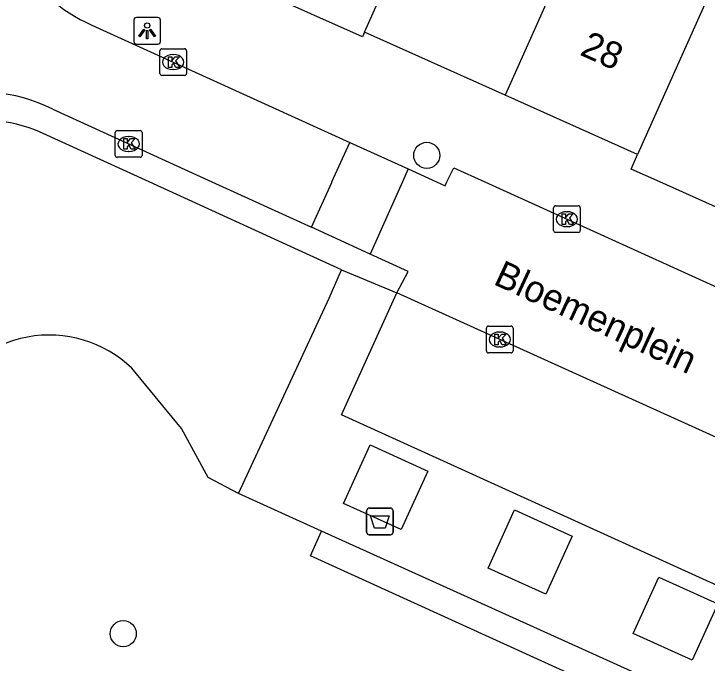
# Model space of a CAD drawing. Extents: x 161845 to 162341, y 381620 to 382158.
# Drawn here: x 162174.69 to 162200.67, y 381731.96 to 381756.3 of the extents above; entities that cross this region are included whole.
import ezdxf

# ---------------------------------------------------------------- set-up
doc = ezdxf.new("R2010")
doc.units = 0
for name, color, linetype in [('IMGEO_Afvalbak', 7, 'Continuous'), ('IMGEO_Boom', 7, 'Continuous'), ('IMGEO_Groenvoorziening', 7, 'Continuous'), ('IMGEO_Haag', 7, 'Continuous'), ('IMGEO_Kolk', 7, 'Continuous'), ('IMGEO_Lichtpunt', 7, 'Continuous'), ('IMGEO_Openbare_ruimte_label', 7, 'Continuous'), ('IMGEO_Pand', 7, 'Continuous'), ('IMGEO_Pand_nummerreeks', 7, 'Continuous'), ('IMGEO_Rijbaan_lokaal_open', 7, 'Continuous'), ('IMGEO_Voetpad_open', 7, 'Continuous')]:
    doc.layers.add(name, color=color, linetype=linetype)

msp = doc.modelspace()

# ---------------------------------------------------------------- linework, layer by layer
at = {"layer": 'IMGEO_Afvalbak'}
for p, q in [((162187.91, 381736.871), (162187.91, 381737.671)), ((162187.91, 381737.671), (162187.91, 381736.871)), ((162188.01, 381737.771), (162188.8, 381737.771)), ((162188.8, 381737.771), (162188.01, 381737.771)), ((162188.9, 381737.671), (162188.9, 381736.871)), ((162188.9, 381736.871), (162188.9, 381737.671)), ((162188.8, 381736.771), (162188.01, 381736.771)), ((162188.01, 381736.771), (162188.8, 381736.771))]:
    msp.add_line(p, q, dxfattribs=at)
msp.add_lwpolyline([(162188.053, 381737.485), (162188.757, 381737.485), (162188.608, 381737.015), (162188.202, 381737.015), (162188.053, 381737.485)], dxfattribs=at)
for centre, start, end in [((162188.01, 381737.671), 90, 180), ((162188.01, 381737.671), 90, 180), ((162188.8, 381737.671), 0, 90), ((162188.8, 381737.671), 360, 90), ((162188.01, 381736.871), 180, 270), ((162188.01, 381736.871), 180, 270), ((162188.8, 381736.871), 270, 0), ((162188.8, 381736.871), 270, 0)]:
    msp.add_arc(centre, 0.1, start, end, dxfattribs=at)
at = {"layer": 'IMGEO_Boom'}
for centre in [(162190.165, 381750.997), (162178.79, 381733.063)]:
    msp.add_circle(centre, 0.489, dxfattribs=at)
at = {"layer": 'IMGEO_Groenvoorziening'}
msp.add_lwpolyline([(162183.113, 381738.321), (162181.971, 381738.914), (162180.968, 381740.762), (162179.108, 381743.016)], dxfattribs=at)
msp.add_arc((162176.013, 381739.786), 4.473, 46.222, 154.7138, dxfattribs=at)
at = {"layer": 'IMGEO_Haag'}
msp.add_lwpolyline([(162204.208, 381728.775), (162203.782, 381727.8), (162185.802, 381735.987), (162186.225, 381736.908)], dxfattribs=at)
at = {"layer": 'IMGEO_Kolk'}
for p, q in [((162180.237, 381754.994), (162181.089, 381754.994)), ((162180.162, 381754.068), (162180.162, 381754.92)), ((162180.65, 381754.774), (162180.675, 381754.774)), ((162181.163, 381754.92), (162181.163, 381754.068)), ((162180.673, 381754.214), (162180.648, 381754.214)), ((162181.089, 381753.994), (162180.237, 381753.994)), ((162178.493, 381750.997), (162178.493, 381751.849)), ((162178.568, 381751.923), (162179.42, 381751.923)), ((162179.494, 381751.849), (162179.494, 381750.997)), ((162178.981, 381751.703), (162179.006, 381751.703)), ((162179.004, 381751.143), (162178.979, 381751.143)), ((162179.42, 381750.923), (162178.568, 381750.923)), ((162194.917, 381748.179), (162194.917, 381749.031)), ((162194.992, 381749.105), (162195.844, 381749.105)), ((162195.918, 381749.031), (162195.918, 381748.179)), ((162195.405, 381748.885), (162195.43, 381748.885)), ((162195.428, 381748.325), (162195.403, 381748.325)), ((162195.844, 381748.105), (162194.992, 381748.105)), ((162192.474, 381744.593), (162193.326, 381744.593)), ((162192.399, 381743.667), (162192.399, 381744.519)), ((162192.887, 381744.373), (162192.912, 381744.373)), ((162193.4, 381744.519), (162193.4, 381743.667)), ((162192.91, 381743.813), (162192.885, 381743.813)), ((162193.326, 381743.593), (162192.474, 381743.593))]:
    msp.add_line(p, q, dxfattribs=at)
for points in [[(162180.237, 381754.994), (162181.089, 381754.994)], [(162180.162, 381754.068), (162180.162, 381754.92)], [(162180.483, 381754.694), (162180.606, 381754.694), (162180.606, 381754.543), (162180.736, 381754.694), (162180.9, 381754.694), (162180.754, 381754.543), (162180.907, 381754.294), (162180.755, 381754.294), (162180.67, 381754.458), (162180.606, 381754.391), (162180.606, 381754.294), (162180.483, 381754.294), (162180.483, 381754.694)], [(162181.163, 381754.92), (162181.163, 381754.068)], [(162181.089, 381753.994), (162180.237, 381753.994)], [(162178.493, 381750.997), (162178.493, 381751.849)], [(162178.568, 381751.923), (162179.42, 381751.923)], [(162179.494, 381751.849), (162179.494, 381750.997)], [(162178.814, 381751.623), (162178.937, 381751.623), (162178.937, 381751.472), (162179.067, 381751.623), (162179.231, 381751.623), (162179.085, 381751.472), (162179.238, 381751.223), (162179.086, 381751.223), (162179.001, 381751.387), (162178.937, 381751.32), (162178.937, 381751.223), (162178.814, 381751.223), (162178.814, 381751.623)], [(162179.42, 381750.923), (162178.568, 381750.923)], [(162194.917, 381748.179), (162194.917, 381749.031)], [(162194.992, 381749.105), (162195.844, 381749.105)], [(162195.918, 381749.031), (162195.918, 381748.179)], [(162195.238, 381748.805), (162195.361, 381748.805), (162195.361, 381748.654), (162195.491, 381748.805), (162195.655, 381748.805), (162195.509, 381748.654), (162195.662, 381748.405), (162195.51, 381748.405), (162195.425, 381748.569), (162195.361, 381748.502), (162195.361, 381748.405), (162195.238, 381748.405), (162195.238, 381748.805)], [(162195.844, 381748.105), (162194.992, 381748.105)], [(162192.474, 381744.593), (162193.326, 381744.593)], [(162192.399, 381743.667), (162192.399, 381744.519)], [(162193.4, 381744.519), (162193.4, 381743.667)], [(162192.72, 381744.293), (162192.843, 381744.293), (162192.843, 381744.142), (162192.973, 381744.293), (162193.137, 381744.293), (162192.991, 381744.142), (162193.144, 381743.893), (162192.992, 381743.893), (162192.907, 381744.057), (162192.843, 381743.99), (162192.843, 381743.893), (162192.72, 381743.893), (162192.72, 381744.293)], [(162193.326, 381743.593), (162192.474, 381743.593)]]:
    msp.add_lwpolyline(points, dxfattribs=at)
for centre, start, end in [((162180.239, 381754.918), 91.552, 178.448), ((162180.239, 381754.918), 91.552, 178.448), ((162181.087, 381754.918), 1.552, 88.448), ((162181.087, 381754.918), 1.552, 88.448), ((162180.239, 381754.07), 181.552, 268.448), ((162180.239, 381754.07), 181.552, 268.448), ((162181.087, 381754.07), 271.552, 358.448), ((162181.087, 381754.07), 271.552, 358.448), ((162178.57, 381751.847), 91.552, 178.448), ((162178.57, 381751.847), 91.552, 178.448), ((162179.418, 381751.847), 1.552, 88.448), ((162179.418, 381751.847), 1.552, 88.448), ((162178.57, 381750.999), 181.552, 268.448), ((162178.57, 381750.999), 181.552, 268.448), ((162179.418, 381750.999), 271.552, 358.448), ((162179.418, 381750.999), 271.552, 358.448), ((162194.994, 381749.029), 91.552, 178.448), ((162194.994, 381749.029), 91.552, 178.448), ((162195.842, 381749.029), 1.552, 88.448), ((162195.842, 381749.029), 1.552, 88.448), ((162194.994, 381748.181), 181.552, 268.448), ((162194.994, 381748.181), 181.552, 268.448), ((162195.842, 381748.181), 271.552, 358.448), ((162195.842, 381748.181), 271.552, 358.448), ((162192.476, 381744.517), 91.552, 178.448), ((162192.476, 381744.517), 91.552, 178.448), ((162193.324, 381744.517), 1.552, 88.448), ((162193.324, 381744.517), 1.552, 88.448), ((162192.476, 381743.669), 181.552, 268.448), ((162192.476, 381743.669), 181.552, 268.448), ((162193.324, 381743.669), 271.552, 358.448), ((162193.324, 381743.669), 271.552, 358.448)]:
    msp.add_arc(centre, 0.0765, start, end, dxfattribs=at)
for centre, major_axis, ratio, start_param, end_param in [((162180.649, 381754.494), (-0.387, 0.002), 0.722429, 4.712389, 7.853982), ((162180.674, 381754.494), (-0.39, 0.002), 0.717154, 1.570796, 4.712389), ((162178.98, 381751.423), (-0.387, 0.002), 0.722429, 4.712389, 7.853982), ((162179.005, 381751.423), (-0.39, 0.002), 0.717154, 1.570796, 4.712389), ((162195.404, 381748.605), (-0.387, 0.002), 0.722429, 4.712389, 7.853982), ((162195.429, 381748.605), (-0.39, 0.002), 0.717154, 1.570796, 4.712389), ((162192.886, 381744.093), (-0.387, 0.002), 0.722429, 4.712389, 7.853982), ((162192.911, 381744.093), (-0.39, 0.002), 0.717154, 1.570796, 4.712389)]:
    msp.add_ellipse(centre, major_axis=major_axis, ratio=ratio, start_param=start_param, end_param=end_param, dxfattribs=at)
at = {"layer": 'IMGEO_Lichtpunt'}
for p, q in [((162179.188, 381756.068), (162179.188, 381755.261)), ((162179.188, 381756.068), (162179.188, 381755.261)), ((162180.09, 381756.163), (162179.282, 381756.163)), ((162180.09, 381756.163), (162179.282, 381756.163)), ((162180.184, 381755.261), (162180.184, 381756.068)), ((162180.184, 381755.261), (162180.184, 381756.068)), ((162179.282, 381755.167), (162180.09, 381755.167)), ((162179.282, 381755.167), (162180.09, 381755.167))]:
    msp.add_line(p, q, dxfattribs=at)
for points in [[(162179.562, 381755.732), (162179.601, 381755.704), (162179.413, 381755.442), (162179.375, 381755.469), (162179.562, 381755.732)], [(162179.774, 381755.704), (162179.812, 381755.731), (162179.999, 381755.469), (162179.96, 381755.441), (162179.774, 381755.704)], [(162179.664, 381755.684), (162179.711, 381755.684), (162179.711, 381755.362), (162179.664, 381755.362), (162179.664, 381755.684)]]:
    msp.add_lwpolyline(points, dxfattribs=at)
msp.add_circle((162179.687, 381755.866), 0.0994, dxfattribs=at)
for centre, start, end in [((162179.282, 381756.068), 90, 180), ((162179.282, 381756.068), 90, 180), ((162180.09, 381756.068), 0, 90), ((162180.09, 381756.068), 0, 90), ((162179.282, 381755.261), 180, 270), ((162179.282, 381755.261), 180, 270), ((162180.09, 381755.261), 270, 0), ((162180.09, 381755.261), 270, 360)]:
    msp.add_arc(centre, 0.0946, start, end, dxfattribs=at)
at = {"layer": 'IMGEO_Pand'}
for points in [[(162198.281, 381764.843), (162193.104, 381753.256)], [(162187.836, 381755.622), (162190.855, 381762.38)], [(162187.836, 381755.622), (162187.753, 381755.439), (162183.881, 381757.177), (162183.972, 381757.38), (162182.722, 381757.941)], [(162201.112, 381757.851), (162198.064, 381751.029)], [(162193.104, 381753.256), (162187.836, 381755.622)], [(162198.064, 381751.029), (162193.104, 381753.256)], [(162203.205, 381748.067), (162198.9, 381750), (162197.821, 381750.485), (162198.064, 381751.029)]]:
    msp.add_lwpolyline(points, dxfattribs=at)
at = {"layer": 'IMGEO_Rijbaan_lokaal_open'}
for points in [[(162177.611, 381755.882), (162187.28, 381751.481)], [(162176.147, 381752.723), (162182.115, 381750), (162185.843, 381748.299)], [(162185.843, 381748.299), (162186.603, 381749.983), (162186.611, 381750), (162187.28, 381751.481)], [(162187.28, 381751.481), (162189.467, 381750.486)], [(162189.467, 381750.486), (162189.25, 381750), (162188.765, 381748.912), (162188.044, 381747.294)], [(162189.467, 381750.486), (162190.535, 381750), (162190.853, 381749.855), (162190.923, 381750), (162191.178, 381750.531), (162192.347, 381750), (162213.028, 381740.603), (162212.727, 381739.978), (162214.158, 381739.328)], [(162188.044, 381747.294), (162185.843, 381748.299)], [(162189.039, 381745.843), (162189.465, 381746.646), (162188.044, 381747.294)], [(162211.041, 381735.877), (162189.039, 381745.843)]]:
    msp.add_lwpolyline(points, dxfattribs=at)
for centre, radius, start, end in [((162180.269, 381761.808), 6.495, 179.0828, 245.8423), ((162173.473, 381747.507), 5.861, 62.8608, 154.8301)]:
    msp.add_arc(centre, radius, start, end, dxfattribs=at)
at = {"layer": 'IMGEO_Voetpad_open'}
for points in [[(162186.964, 381746.704), (162179.765, 381750), (162175.657, 381751.881)], [(162183.113, 381738.321), (162186.502, 381745.647), (162186.964, 381746.704)], [(162186.964, 381746.704), (162189.039, 381745.843)], [(162211.041, 381735.877), (162208.996, 381731.258), (162186.969, 381741.263), (162189.039, 381745.843)], [(162189.211, 381736.964), (162187.048, 381737.942), (162188.042, 381740.14), (162190.204, 381739.162), (162189.211, 381736.964)], [(162186.225, 381736.908), (162183.113, 381738.321)], [(162194.629, 381734.546), (162192.467, 381735.523), (162193.453, 381737.702), (162195.615, 381736.725), (162194.629, 381734.546)], [(162204.208, 381728.775), (162186.225, 381736.908)], [(162200.11, 381732.065), (162197.899, 381733.065), (162198.858, 381735.186), (162201.069, 381734.186), (162200.11, 381732.065)]]:
    msp.add_lwpolyline(points, dxfattribs=at)
msp.add_arc((162173.628, 381747.146), 5.151, 66.8068, 146.3569, dxfattribs=at)

# ---------------------------------------------------------------- texts
at = {"layer": 'IMGEO_Openbare_ruimte_label'}
msp.add_text('Bloemenplein', height=1, rotation=335.1769, dxfattribs=at).set_placement((162192.621, 381746.182))
at = {"layer": 'IMGEO_Pand_nummerreeks'}
msp.add_text('28', height=1, rotation=335.8212, dxfattribs=at).set_placement((162195.864, 381754.779))

doc.saveas('drawing.dxf')
